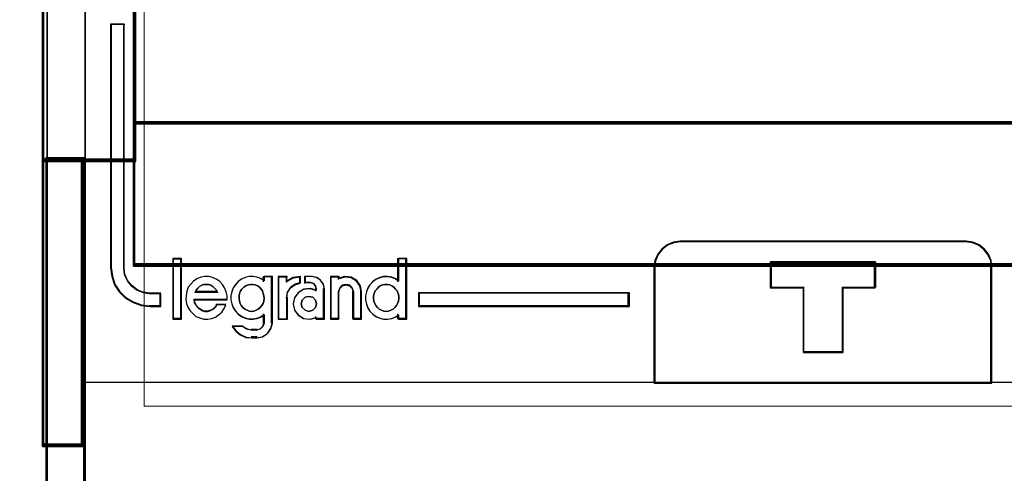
# Model space of a CAD drawing. Header units: millimetres. Extents: x -1290 to 1795, y -4192 to -1311.
# Tile 840 of 1056: x 1427.38 to 1434.99, y -2289.27 to -2285.76. Entities that reach past the tile are written whole.
import ezdxf

# ---------------------------------------------------------------- set-up
doc = ezdxf.new("R2010")
doc.units = ezdxf.units.MM
doc.layers.add('30', color=7, linetype='Continuous')
doc.layers.add('45', color=7, linetype='Continuous')
doc.layers.add('Aparatura', color=7, linetype='Continuous', lineweight=13)

# ---------------------------------------------------------------- blocks, each defined once
blk = doc.blocks.new('*U290')
at = {"layer": '45', "color": 7}
for points in [[(495.416148, -383.552872), (423.39533, -383.552872), (423.39533, -465.581435), (495.416148, -465.581435), (495.416148, -383.552872)], [(426.338609, -443.856058), (426.338609, -443.364781), (425.922837, -443.364781), (425.660843, -443.320621), (425.421632, -443.226782), (425.205203, -443.061183), (425.045728, -442.867985), (424.937514, -442.619586), (424.909036, -442.360148), (424.909036, -432.943095), (424.390745, -432.943095), (424.390745, -442.360148), (424.442005, -442.702386), (424.544524, -443.011504), (424.72678, -443.287502), (424.971687, -443.53038), (425.267853, -443.701499), (425.592497, -443.817418), (425.922837, -443.856058), (426.338609, -443.856058)], [(445.382196, -446.818609), (458.424646, -446.818609), (458.424646, -442.329114), (458.396729, -442.079698), (458.290648, -441.830281), (458.134317, -441.636291), (457.927737, -441.470013), (457.687658, -441.375789), (457.425246, -441.336991), (446.387179, -441.336991), (446.124767, -441.375789), (445.884688, -441.470013), (445.678108, -441.636291), (445.521777, -441.830281), (445.415696, -442.079698), (445.382196, -442.329114), (445.382196, -446.818609)], [(445.40368, -446.797063), (458.404952, -446.797063), (458.404952, -442.342861), (458.377124, -442.095405), (458.271378, -441.847949), (458.11554, -441.655484), (457.909613, -441.490513), (457.670291, -441.39703), (457.408707, -441.358537), (446.40549, -441.358537), (446.143906, -441.39703), (445.904585, -441.490513), (445.698657, -441.655484), (445.54282, -441.847949), (445.437074, -442.095405), (445.40368, -442.342861), (445.40368, -446.797063)], [(427.119186, -444.32827), (427.119186, -442.024662), (426.816623, -442.024662), (426.816623, -444.32827), (427.119186, -444.32827)], [(452.668701, -443.125625), (452.668701, -445.637179), (451.143768, -445.637179), (451.143768, -443.125625), (449.877679, -443.125625), (449.877679, -442.1288), (453.929163, -442.1288), (453.929163, -443.125625), (452.668701, -443.125625)], [(451.143768, -443.125625), (451.143768, -445.637179), (452.668701, -445.637179), (452.668701, -443.125625), (453.929163, -443.125625), (453.929163, -442.1288), (449.877679, -442.1288), (449.877679, -443.125625), (451.143768, -443.125625)], [(451.151824, -443.134928), (451.151824, -445.615634), (452.660585, -445.615634), (452.660585, -443.134928), (453.907679, -443.134928), (453.907679, -442.150346), (449.899163, -442.150346), (449.899163, -443.134928), (451.151824, -443.134928)], [(444.429748, -443.322798), (436.289183, -443.322798), (436.289183, -443.856058), (444.429748, -443.856058), (444.429748, -443.322798)]]:
    blk.add_lwpolyline(points, close=True, dxfattribs=at)
at = {"layer": '45', "color": 139}
for points in [[(495.416148, -383.552872), (423.39533, -383.552872), (423.39533, -465.581435), (495.416148, -465.581435), (495.416148, -383.552872)], [(429.838451, -444.042788), (429.93159, -444.031301), (430.018908, -444.002583), (430.094584, -443.956635), (430.170259, -443.893455), (430.240114, -443.818789), (430.280862, -443.744122), (430.315789, -443.646482), (430.327432, -443.548841), (430.315789, -443.439713), (430.292505, -443.35356), (430.257577, -443.255919), (430.205186, -443.181253), (430.141153, -443.106586), (430.065478, -443.054894), (429.978159, -443.020433), (429.879199, -443.003202), (429.791881, -443.003202), (429.704563, -443.020433), (429.617245, -443.054894), (429.541569, -443.106586), (429.465893, -443.181253), (429.413502, -443.255919), (429.378575, -443.35356), (429.35529, -443.439713), (429.35529, -443.548841), (429.366933, -443.646482), (429.40186, -443.744122), (429.442609, -443.818789), (429.500821, -443.893455), (429.576496, -443.956635), (429.663814, -444.002583), (429.751132, -444.031301), (429.838451, -444.042788)], [(435.04292, -444.042788), (435.130398, -444.031301), (435.217877, -444.002583), (435.305356, -443.956635), (435.369507, -443.893455), (435.433659, -443.818789), (435.474482, -443.744122), (435.509474, -443.646482), (435.521138, -443.548841), (435.521138, -443.439713), (435.49781, -443.35356), (435.456986, -443.255919), (435.398667, -443.181253), (435.334516, -443.106586), (435.258701, -443.054894), (435.171222, -443.020433), (435.083743, -443.003202), (434.9846, -443.003202), (434.897121, -443.020433), (434.809643, -443.054894), (434.733827, -443.106586), (434.669676, -443.181253), (434.617189, -443.255919), (434.570534, -443.35356), (434.547206, -443.439713), (434.547206, -443.548841), (434.55887, -443.646482), (434.593861, -443.744122), (434.634685, -443.818789), (434.704668, -443.893455), (434.768819, -443.956635), (434.856298, -444.002583), (434.943777, -444.031301), (435.04292, -444.042788)], [(432.348698, -443.750735), (432.300469, -443.607688), (432.197983, -443.494443), (432.053296, -443.464642), (431.908609, -443.494443), (431.794066, -443.607688), (431.757894, -443.750735), (431.794066, -443.899742), (431.908609, -444.001066), (432.053296, -444.042788), (432.197983, -444.001066), (432.300469, -443.899742), (432.348698, -443.750735)]]:
    blk.add_lwpolyline(points, close=True, dxfattribs=at)
at = {"layer": '45', "color": 59}
for points in [[(495.394664, -383.574418), (423.416813, -383.574418), (423.416813, -465.55989), (495.394664, -465.55989), (495.394664, -383.574418)], [(445.382196, -446.818609), (458.424646, -446.818609), (458.424646, -442.329114), (458.396729, -442.079698), (458.290648, -441.830281), (458.134317, -441.636291), (457.927737, -441.470013), (457.687658, -441.375789), (457.425246, -441.336991), (446.387179, -441.336991), (446.124767, -441.375789), (445.884688, -441.470013), (445.678108, -441.636291), (445.521777, -441.830281), (445.415696, -442.079698), (445.382196, -442.329114), (445.382196, -446.818609)], [(427.13888, -444.349816), (427.13888, -442.003116), (426.795139, -442.003116), (426.795139, -444.349816), (427.13888, -444.349816)], [(434.321549, -443.145662), (434.270034, -443.291281), (434.235691, -443.448101), (434.235691, -443.604921), (434.270034, -443.761741), (434.321549, -443.91296), (434.407407, -444.036176), (434.516161, -444.153791), (434.642086, -444.243403), (434.785183, -444.310611), (434.934004, -444.338615), (435.082825, -444.338615), (435.243093, -444.321813), (435.380466, -444.265805), (435.512115, -444.181795), (435.512115, -444.349816), (435.832652, -444.349816), (435.832652, -442.003116), (435.512115, -442.003116), (435.512115, -442.871227), (435.380466, -442.787216), (435.243093, -442.73681), (435.082825, -442.708806), (434.934004, -442.714407), (434.785183, -442.748011), (434.642086, -442.809619), (434.516161, -442.904832), (434.407407, -443.022447), (434.321549, -443.145662)], [(452.668701, -443.125625), (452.668701, -445.637179), (451.143768, -445.637179), (451.143768, -443.125625), (449.877679, -443.125625), (449.877679, -442.1288), (453.929163, -442.1288), (453.929163, -443.125625), (452.668701, -443.125625)], [(451.143768, -443.125625), (451.143768, -445.637179), (452.668701, -445.637179), (452.668701, -443.125625), (453.929163, -443.125625), (453.929163, -442.1288), (449.877679, -442.1288), (449.877679, -443.125625), (451.143768, -443.125625)], [(451.151824, -443.134928), (451.151824, -445.615634), (452.660585, -445.615634), (452.660585, -443.134928), (453.907679, -443.134928), (453.907679, -442.150346), (449.899163, -442.150346), (449.899163, -443.134928), (451.151824, -443.134928)], [(427.307875, -443.424228), (427.296427, -443.582255), (427.330771, -443.740282), (427.382286, -443.887022), (427.468144, -444.022474), (427.576897, -444.140994), (427.691375, -444.23694), (427.840196, -444.299022), (427.989016, -444.338529), (428.143561, -444.349816), (428.292382, -444.321597), (428.441203, -444.265159), (428.567128, -444.180501), (428.687329, -444.078912), (428.784635, -443.937817), (428.847598, -443.791077), (428.492718, -443.791077), (428.441203, -443.875734), (428.37824, -443.937817), (428.30383, -443.982967), (428.217972, -444.011186), (428.132113, -444.033762), (428.034807, -444.033762), (427.948949, -444.011186), (427.874539, -443.97168), (427.800129, -443.915241), (427.737166, -443.853159), (427.679927, -443.779789), (427.63986, -443.695132), (427.616965, -443.599187), (428.893389, -443.599187), (428.893389, -443.441159), (428.859046, -443.283132), (428.796083, -443.136393), (428.710225, -443.000941), (428.601471, -442.88242), (428.475546, -442.797763), (428.332449, -442.735681), (428.183628, -442.701818), (428.02336, -442.696174), (427.874539, -442.724393), (427.725718, -442.786475), (427.594069, -442.871133), (427.491039, -442.989653), (427.393733, -443.113817), (427.336495, -443.260557), (427.307875, -443.424228)], [(429.078119, -443.278385), (429.043775, -443.435135), (429.043775, -443.591884), (429.078119, -443.748633), (429.129634, -443.899784), (429.215492, -444.022945), (429.324245, -444.140507), (429.450171, -444.230078), (429.587544, -444.297256), (429.742088, -444.325247), (429.890909, -444.325247), (430.03973, -444.308452), (430.188551, -444.25247), (430.3202, -444.168498), (430.3202, -444.493192), (430.274409, -444.633147), (430.177103, -444.722718), (430.03973, -444.767504), (429.839394, -444.767504), (429.644783, -444.722718), (429.484514, -444.633147), (429.089567, -444.633147), (429.22694, -444.806691), (429.398656, -444.952244), (429.610439, -445.047413), (429.839394, -445.069806), (430.03973, -445.069806), (430.262961, -445.030619), (430.457573, -444.90186), (430.583498, -444.711522), (430.640737, -444.493192), (430.640737, -442.696174), (430.3202, -442.696174), (430.3202, -442.858521), (430.188551, -442.774548), (430.03973, -442.724165), (429.890909, -442.696174), (429.742088, -442.701772), (429.587544, -442.735361), (429.450171, -442.796941), (429.324245, -442.89211), (429.215492, -443.009672), (429.129634, -443.132833), (429.078119, -443.278385)], [(430.862736, -442.696174), (430.862736, -444.349816), (431.19715, -444.349816), (431.19715, -443.514529), (431.226485, -443.305707), (431.34969, -443.125105), (431.525697, -443.000941), (431.731039, -442.938858), (431.731039, -442.696174), (431.449427, -442.735681), (431.19715, -442.871133), (431.19715, -442.696174), (430.862736, -442.696174)], [(430.88422, -442.715924), (430.88422, -444.32827), (431.202086, -444.32827), (431.202086, -443.513843), (431.229969, -443.310236), (431.347077, -443.134144), (431.514375, -443.01308), (431.709556, -442.952548), (431.709556, -442.715924), (431.441879, -442.754444), (431.202086, -442.886514), (431.202086, -442.715924), (430.88422, -442.715924)], [(431.643038, -443.328283), (431.492652, -443.514529), (431.446379, -443.757214), (431.492652, -443.994255), (431.643038, -444.191789), (431.845482, -444.321597), (432.094198, -444.338529), (432.33713, -444.276446), (432.33713, -444.349816), (432.649471, -444.349816), (432.649471, -443.170256), (432.614767, -442.989653), (432.504869, -442.831626), (432.354482, -442.735681), (432.169391, -442.696174), (431.903323, -442.696174), (431.903323, -442.927571), (432.08263, -442.927571), (432.215664, -442.95579), (432.302425, -443.051735), (432.33713, -443.170256), (432.33713, -443.232338), (432.094198, -443.170256), (431.845482, -443.198475), (431.643038, -443.328283)], [(432.882212, -442.696174), (432.882212, -444.349816), (433.194553, -444.349816), (433.194553, -443.283132), (433.240826, -443.14768), (433.339156, -443.040447), (433.477974, -443.012228), (433.628361, -443.040447), (433.72669, -443.14768), (433.772963, -443.283132), (433.772963, -444.349816), (434.085304, -444.349816), (434.085304, -443.283132), (434.039032, -443.051735), (433.900213, -442.854201), (433.686202, -442.724393), (433.437486, -442.696174), (433.194553, -442.769544), (433.194553, -442.696174), (432.882212, -442.696174)], [(432.903696, -442.715924), (432.903696, -444.32827), (433.204882, -444.32827), (433.204882, -443.288224), (433.249502, -443.156155), (433.34432, -443.0516), (433.478181, -443.024086), (433.623196, -443.0516), (433.718014, -443.156155), (433.762634, -443.288224), (433.762634, -444.32827), (434.063821, -444.32827), (434.063821, -443.288224), (434.0192, -443.062606), (433.88534, -442.870005), (433.678972, -442.743439), (433.439138, -442.715924), (433.204882, -442.787462), (433.204882, -442.715924), (432.903696, -442.715924)], [(428.4836, -443.227076), (428.524584, -443.31023), (427.658071, -443.31023), (427.70491, -443.227076), (427.769313, -443.143923), (427.833716, -443.086355), (427.921538, -443.035184), (427.997651, -443.009598), (428.097182, -443.003202), (428.185005, -443.009598), (428.261117, -443.035184), (428.348939, -443.086355), (428.413342, -443.143923), (428.4836, -443.227076)], [(428.524584, -443.31023), (427.658071, -443.31023), (427.70491, -443.227076), (427.769313, -443.143923), (427.833716, -443.086355), (427.921538, -443.035184), (427.997651, -443.009598), (428.097182, -443.003202), (428.185005, -443.009598), (428.261117, -443.035184), (428.348939, -443.086355), (428.413342, -443.143923), (428.4836, -443.227076), (428.524584, -443.31023)], [(429.704563, -443.020433), (429.791881, -443.003202), (429.879199, -443.003202), (429.978159, -443.020433), (430.065478, -443.054894), (430.141153, -443.106586), (430.205186, -443.181253), (430.257577, -443.255919), (430.292505, -443.35356), (430.315789, -443.439713), (430.327432, -443.548841), (430.315789, -443.646482), (430.280862, -443.744122), (430.240114, -443.818789), (430.170259, -443.893455), (430.094584, -443.956635), (430.018908, -444.002583), (429.93159, -444.031301), (429.838451, -444.042788), (429.751132, -444.031301), (429.663814, -444.002583), (429.576496, -443.956635), (429.500821, -443.893455), (429.442609, -443.818789), (429.40186, -443.744122), (429.366933, -443.646482), (429.35529, -443.548841), (429.35529, -443.439713), (429.378575, -443.35356), (429.413502, -443.255919), (429.465893, -443.181253), (429.541569, -443.106586), (429.617245, -443.054894), (429.704563, -443.020433)], [(429.465893, -443.181253), (429.541569, -443.106586), (429.617245, -443.054894), (429.704563, -443.020433), (429.791881, -443.003202), (429.879199, -443.003202), (429.978159, -443.020433), (430.065478, -443.054894), (430.141153, -443.106586), (430.205186, -443.181253), (430.257577, -443.255919), (430.292505, -443.35356), (430.315789, -443.439713), (430.327432, -443.548841), (430.315789, -443.646482), (430.280862, -443.744122), (430.240114, -443.818789), (430.170259, -443.893455), (430.094584, -443.956635), (430.018908, -444.002583), (429.93159, -444.031301), (429.838451, -444.042788), (429.751132, -444.031301), (429.663814, -444.002583), (429.576496, -443.956635), (429.500821, -443.893455), (429.442609, -443.818789), (429.40186, -443.744122), (429.366933, -443.646482), (429.35529, -443.548841), (429.35529, -443.439713), (429.378575, -443.35356), (429.413502, -443.255919), (429.465893, -443.181253)], [(435.258701, -443.054894), (435.334516, -443.106586), (435.398667, -443.181253), (435.456986, -443.255919), (435.49781, -443.35356), (435.521138, -443.439713), (435.521138, -443.548841), (435.509474, -443.646482), (435.474482, -443.744122), (435.433659, -443.818789), (435.369507, -443.893455), (435.305356, -443.956635), (435.217877, -444.002583), (435.130398, -444.031301), (435.04292, -444.042788), (434.943777, -444.031301), (434.856298, -444.002583), (434.768819, -443.956635), (434.704668, -443.893455), (434.634685, -443.818789), (434.593861, -443.744122), (434.55887, -443.646482), (434.547206, -443.548841), (434.547206, -443.439713), (434.570534, -443.35356), (434.617189, -443.255919), (434.669676, -443.181253), (434.733827, -443.106586), (434.809643, -443.054894), (434.897121, -443.020433), (434.9846, -443.003202), (435.083743, -443.003202), (435.171222, -443.020433), (435.258701, -443.054894)], [(434.669676, -443.181253), (434.733827, -443.106586), (434.809643, -443.054894), (434.897121, -443.020433), (434.9846, -443.003202), (435.083743, -443.003202), (435.171222, -443.020433), (435.258701, -443.054894), (435.334516, -443.106586), (435.398667, -443.181253), (435.456986, -443.255919), (435.49781, -443.35356), (435.521138, -443.439713), (435.521138, -443.548841), (435.509474, -443.646482), (435.474482, -443.744122), (435.433659, -443.818789), (435.369507, -443.893455), (435.305356, -443.956635), (435.217877, -444.002583), (435.130398, -444.031301), (435.04292, -444.042788), (434.943777, -444.031301), (434.856298, -444.002583), (434.768819, -443.956635), (434.704668, -443.893455), (434.634685, -443.818789), (434.593861, -443.744122), (434.55887, -443.646482), (434.547206, -443.548841), (434.547206, -443.439713), (434.570534, -443.35356), (434.617189, -443.255919), (434.669676, -443.181253)], [(432.300469, -443.607688), (432.348698, -443.750735), (432.300469, -443.899742), (432.197983, -444.001066), (432.053296, -444.042788), (431.908609, -444.001066), (431.794066, -443.899742), (431.757894, -443.750735), (431.794066, -443.607688), (431.908609, -443.494443), (432.053296, -443.464642), (432.197983, -443.494443), (432.300469, -443.607688)], [(432.300469, -443.607688), (432.348698, -443.750735), (432.300469, -443.899742), (432.197983, -444.001066), (432.053296, -444.042788), (431.908609, -444.001066), (431.794066, -443.899742), (431.757894, -443.750735), (431.794066, -443.607688), (431.908609, -443.494443), (432.053296, -443.464642), (432.197983, -443.494443), (432.300469, -443.607688)], [(444.408264, -443.342549), (436.310667, -443.342549), (436.310667, -443.834512), (444.408264, -443.834512), (444.408264, -443.342549)]]:
    blk.add_lwpolyline(points, close=True, dxfattribs=at)
at = {"layer": '45', "color": 139}
for points in [[(424.390745, -432.943095), (424.390745, -442.365804)], [(424.390745, -432.943095), (424.942162, -432.943095)], [(424.897404, -432.943095), (424.897404, -442.365804)], [(446.42774, -441.336991), (446.154737, -441.377224), (445.904968, -441.474932), (445.690051, -441.647359), (445.527411, -441.848524), (445.417048, -442.107164), (445.382196, -442.365804)], [(446.382983, -441.336991), (457.42923, -441.336991)], [(458.424646, -442.365804), (458.395591, -442.107164), (458.285181, -441.848524), (458.122472, -441.647359), (457.907465, -441.474932), (457.65759, -441.377224), (457.384472, -441.336991)], [(426.795139, -442.003116), (426.795139, -444.349816)], [(426.795139, -442.003116), (427.13888, -442.003116)], [(427.095912, -442.003116), (427.095912, -444.349816)], [(435.47638, -442.003116), (435.47638, -442.899064)], [(435.47638, -442.003116), (435.832652, -442.003116)], [(435.787895, -442.003116), (435.787895, -444.349816)], [(449.877679, -442.1288), (453.929163, -442.1288)], [(449.877679, -442.1288), (449.877679, -443.157614)], [(453.884405, -442.1288), (453.884405, -443.157614)], [(424.390745, -442.322713), (424.442318, -442.673515), (424.545464, -442.990368), (424.728835, -443.273273), (424.97524, -443.52223), (425.273218, -443.697631), (425.599847, -443.816451), (425.932207, -443.856058)], [(424.897404, -442.322713), (424.926472, -442.592105), (425.036928, -442.850033), (425.199706, -443.050644), (425.420619, -443.222596), (425.664786, -443.320036), (425.932207, -443.36589)], [(445.382196, -446.818609), (445.382196, -442.322713)], [(458.381678, -446.818609), (458.381678, -442.322713)], [(428.893389, -443.599187), (428.893389, -443.441159), (428.859046, -443.283132), (428.796083, -443.136393), (428.710225, -443.000941), (428.601471, -442.88242), (428.475546, -442.797763), (428.332449, -442.735681), (428.183628, -442.701818), (428.02336, -442.696174), (427.874539, -442.724393), (427.725718, -442.786475), (427.594069, -442.871133), (427.491039, -442.989653), (427.393733, -443.113817), (427.336495, -443.260557), (427.307875, -443.424228), (427.296427, -443.582255), (427.330771, -443.740282), (427.382286, -443.887022), (427.468144, -444.022474), (427.576897, -444.140994), (427.691375, -444.23694), (427.840196, -444.299022), (427.989016, -444.338529), (428.143561, -444.349816), (428.292382, -444.321597), (428.441203, -444.265159), (428.567128, -444.180501), (428.687329, -444.078912), (428.784635, -443.937817), (428.847598, -443.791077)], [(430.327432, -442.859896), (430.195037, -442.775212), (430.045373, -442.724402), (429.895709, -442.696174), (429.746045, -442.701819), (429.590625, -442.735693), (429.452473, -442.797795), (429.325835, -442.89377), (429.216465, -443.012327), (429.13012, -443.136531), (429.078313, -443.283316), (429.043775, -443.441393), (429.043775, -443.59947), (429.078313, -443.757546), (429.13012, -443.909978), (429.216465, -444.034181), (429.325835, -444.152738), (429.452473, -444.243068), (429.590625, -444.310815), (429.746045, -444.339043), (429.895709, -444.339043), (430.045373, -444.322106), (430.195037, -444.26565), (430.327432, -444.180966)], [(430.284464, -442.696174), (430.284464, -442.899064)], [(430.284464, -442.696174), (430.640737, -442.696174)], [(430.595979, -442.696174), (430.595979, -444.504228)], [(430.862736, -442.696174), (430.862736, -444.349816)], [(430.862736, -442.696174), (431.22438, -442.696174)], [(431.731039, -442.696174), (431.440182, -442.74442), (431.179622, -442.909837)], [(431.179622, -442.696174), (431.179622, -442.909837)], [(431.686281, -442.696174), (431.686281, -442.97627)], [(431.886797, -442.696174), (431.886797, -442.965497)], [(432.18757, -442.696174), (431.886797, -442.696174)], [(432.649471, -443.200705), (432.612845, -443.008503), (432.496863, -442.840326), (432.33815, -442.738218), (432.142812, -442.696174)], [(432.882212, -442.696174), (432.882212, -444.349816)], [(432.882212, -442.696174), (433.227743, -442.696174)], [(434.085304, -443.31023), (434.038431, -443.06815), (433.89781, -442.861497), (433.681019, -442.725696), (433.429072, -442.696174), (433.182985, -442.772931)], [(433.182985, -442.696174), (433.182985, -442.811085)], [(435.521138, -442.859896), (435.388558, -442.775212), (435.250214, -442.724402), (435.088812, -442.696174), (434.93894, -442.701819), (434.789067, -442.735693), (434.644959, -442.797795), (434.518143, -442.89377), (434.408621, -443.012327), (434.322156, -443.136531), (434.270277, -443.283316), (434.235691, -443.441393), (434.235691, -443.59947), (434.270277, -443.757546), (434.322156, -443.909978), (434.408621, -444.034181), (434.518143, -444.152738), (434.644959, -444.243068), (434.789067, -444.310815), (434.93894, -444.339043), (435.088812, -444.339043), (435.250214, -444.322106), (435.388558, -444.26565), (435.521138, -444.180966)], [(428.524584, -443.31023), (428.4836, -443.227076), (428.413342, -443.143923), (428.348939, -443.086355), (428.261117, -443.035184), (428.185005, -443.009598), (428.097182, -443.003202), (427.997651, -443.009598), (427.921538, -443.035184), (427.833716, -443.086355), (427.769313, -443.143923), (427.70491, -443.227076), (427.658071, -443.31023)], [(427.658071, -443.267138), (428.524584, -443.267138)], [(431.731039, -442.931382), (431.518956, -442.996636), (431.33717, -443.127143), (431.20992, -443.316972), (431.179622, -443.536461)], [(432.348698, -443.220395), (432.102611, -443.157614), (431.850665, -443.186151), (431.645592, -443.317421), (431.493253, -443.505764), (431.446379, -443.751182), (431.493253, -443.990892), (431.645592, -444.190651), (431.850665, -444.321921), (432.102611, -444.339043), (432.348698, -444.276262)], [(431.886797, -442.920609), (432.103425, -442.920609)], [(432.348698, -443.200705), (432.309148, -443.063914), (432.210274, -442.953179), (432.058667, -442.920609)], [(432.30394, -443.157614), (432.30394, -443.261752)], [(432.604713, -443.157614), (432.604713, -444.349816)], [(433.784531, -443.31023), (433.736408, -443.156716), (433.634145, -443.035184), (433.477743, -443.003202), (433.333372, -443.035184), (433.231109, -443.156716), (433.182985, -443.31023)], [(433.182985, -443.267138), (433.182985, -444.349816)], [(433.739773, -443.267138), (433.739773, -444.349816)], [(434.040546, -443.267138), (434.040546, -444.349816)], [(449.877679, -443.112726), (451.173867, -443.112726)], [(451.1309, -443.112726), (451.1309, -445.637179)], [(452.638346, -443.112726), (453.929163, -443.112726)], [(452.638346, -443.112726), (452.638346, -445.637179)], [(425.887449, -443.322798), (426.338609, -443.322798)], [(426.293851, -443.322798), (426.293851, -443.856058)], [(427.607942, -443.575962), (428.893389, -443.575962)], [(427.607942, -443.575962), (427.631345, -443.679027), (427.6723, -443.769968), (427.730807, -443.848782), (427.795165, -443.915472), (427.871224, -443.976099), (427.947283, -444.018537), (428.035044, -444.042788), (428.134506, -444.042788), (428.222266, -444.018537), (428.310027, -443.988224), (428.386086, -443.939723), (428.450444, -443.873033), (428.5031, -443.782093)], [(430.862736, -444.349816), (431.22438, -444.349816), (431.22438, -443.493369)], [(436.289183, -443.322798), (444.429748, -443.322798)], [(436.289183, -443.322798), (436.289183, -443.856058)], [(444.38499, -443.856058), (444.38499, -443.322798)], [(425.887449, -443.81117), (426.338609, -443.81117)], [(428.458342, -443.762692), (428.848631, -443.762692)], [(436.289183, -443.81117), (444.429748, -443.81117)], [(426.795139, -444.306725), (427.13888, -444.306725)], [(430.284464, -444.14154), (430.284464, -444.504228)], [(432.30394, -444.234905), (432.30394, -444.349816)], [(432.30394, -444.306725), (432.649471, -444.306725)], [(432.882212, -444.306725), (433.227743, -444.306725)], [(433.739773, -444.306725), (434.085304, -444.306725)], [(435.47638, -444.14154), (435.47638, -444.349816)], [(435.47638, -444.306725), (435.832652, -444.306725)], [(429.086743, -444.597593), (429.228438, -444.785268), (429.405556, -444.942672), (429.624002, -445.04559), (429.860159, -445.069806)], [(429.086743, -444.597593), (429.516419, -444.597593)], [(429.471661, -444.597593), (429.647112, -444.714898), (429.860159, -444.773551)], [(429.817192, -444.730459), (430.055304, -444.730459)], [(430.010546, -445.069806), (430.244617, -445.02844), (430.448679, -444.892524), (430.580719, -444.691603), (430.640737, -444.461136)], [(430.010546, -444.773551), (430.165755, -444.722544), (430.275695, -444.620531), (430.327432, -444.461136)], [(430.055304, -445.026714), (429.817192, -445.026714)], [(451.1309, -445.592292), (452.683103, -445.592292)], [(423.39533, -446.775517), (495.416148, -446.775517)]]:
    blk.add_lwpolyline(points, dxfattribs=at)
at = {"layer": '45', "color": 1}
for points in [[(426.338609, -443.856058), (426.338609, -443.364781), (425.922837, -443.364781), (425.660843, -443.320621), (425.421632, -443.226782), (425.205203, -443.061183), (425.045728, -442.867985), (424.937514, -442.619586), (424.909036, -442.360148), (424.909036, -432.943095), (424.390745, -432.943095), (424.390745, -442.360148), (424.442005, -442.702386), (424.544524, -443.011504), (424.72678, -443.287502), (424.971687, -443.53038), (425.267853, -443.701499), (425.592497, -443.817418), (425.922837, -443.856058), (426.338609, -443.856058)], [(426.317125, -443.834512), (426.317125, -443.345175), (425.910524, -443.345175), (425.65431, -443.30119), (425.420376, -443.207721), (425.20872, -443.042776), (425.052764, -442.85034), (424.946937, -442.602923), (424.919087, -442.344509), (424.919087, -432.964641), (424.412229, -432.964641), (424.412229, -442.344509), (424.462358, -442.685395), (424.562615, -442.993293), (424.740851, -443.268201), (424.980356, -443.51012), (425.269989, -443.680563), (425.587472, -443.796025), (425.910524, -443.834512), (426.317125, -443.834512)], [(444.429748, -443.322798), (436.289183, -443.322798), (436.289183, -443.856058), (444.429748, -443.856058), (444.429748, -443.322798)]]:
    blk.add_lwpolyline(points, close=True, dxfattribs=at)
blk = doc.blocks.new('*U312')
at = {"layer": '30', "color": 7}
for points in [[(113.649238, -710.85377), (113.649238, -737.945854), (113.649238, -710.85377)], [(115.194714, -710.85377), (113.649238, -710.85377), (113.649238, -737.945854), (115.194714, -737.945854), (117.245982, -737.945854), (117.245982, -736.486626), (117.245982, -734.972333), (117.245982, -713.909889), (117.245982, -712.395596), (117.245982, -710.85377), (115.194714, -710.85377)], [(115.200756, -710.896861), (113.692205, -710.896861), (113.692205, -737.902763), (115.200756, -737.902763), (117.203014, -737.902763), (117.203014, -736.448177), (117.203014, -734.9387), (117.203014, -713.943259), (117.203014, -712.433783), (117.203014, -710.896861), (115.200756, -710.896861)], [(548.842747, -712.390705), (117.158256, -712.390705), (117.158256, -713.905613), (117.158256, -734.976603), (117.158256, -736.491511), (548.842747, -736.491511), (548.842747, -734.976603), (548.842747, -713.905613), (548.842747, -712.390705)], [(117.158256, -713.898914), (117.158256, -734.981507), (117.158256, -713.898914)], [(117.158256, -736.491511), (117.158256, -734.893529), (117.158256, -736.491511)], [(117.158256, -736.403532), (548.842747, -736.403532), (117.158256, -736.403532)], [(117.158256, -739.48279), (117.158256, -736.403532), (117.158256, -739.48279)], [(548.842747, -736.403532), (117.158256, -736.403532), (117.158256, -737.881379), (117.158256, -739.442877), (117.158256, -741.980311), (548.842747, -741.980311), (548.842747, -739.442877), (548.842747, -737.881379), (548.842747, -736.403532)], [(548.79978, -736.446624), (117.201224, -736.446624), (117.201224, -737.901632), (117.201224, -739.438998), (117.201224, -741.937219), (548.79978, -741.937219), (548.79978, -739.438998), (548.79978, -737.901632), (548.79978, -736.446624)], [(113.649238, -737.857876), (113.649238, -748.950387), (113.649238, -737.857876)], [(117.245982, -737.857876), (113.649238, -737.857876), (117.245982, -737.857876)], [(113.649238, -737.857876), (113.649238, -748.950387), (113.649238, -737.857876)], [(115.244409, -737.857876), (113.649238, -737.857876), (113.649238, -748.950387), (115.244409, -748.950387), (115.244409, -737.857876)], [(115.201441, -737.900967), (113.692205, -737.900967), (113.692205, -748.907295), (115.201441, -748.907295), (115.201441, -737.900967)], [(115.156683, -737.857876), (115.156683, -748.950387), (115.156683, -737.857876)], [(117.158256, -739.394811), (117.158256, -741.980311), (117.158256, -739.394811)], [(117.158256, -741.892332), (548.842747, -741.892332), (117.158256, -741.892332)]]:
    blk.add_lwpolyline(points, close=True, dxfattribs=at)
at = {"layer": '30', "color": 59}
blk.add_lwpolyline([(113.649238, -748.862408), (115.244409, -748.862408), (113.649238, -748.862408)], close=True, dxfattribs=at)

msp = doc.modelspace()

# ---------------------------------------------------------------- linework, layer by layer
at = {"layer": 'Aparatura', "color": 7, "lineweight": 13}
for points in [[(1427.3824, -2330.7761), (1427.3824, -2326.7868), (1427.4936, -2326.7868), (1427.591, -2326.7868), (1427.591, -2326.1891), (1427.591, -2320.8932), (1427.591, -2318.9889), (1427.591, -2316.7927), (1427.591, -2311.3995), (1427.591, -2309.2033), (1427.591, -2307.5075), (1427.591, -2307.3129), (1427.591, -2290.9248), (1427.591, -2290.7302), (1427.591, -2286.8382), (1427.591, -2281.445), (1427.591, -2279.2488), (1427.591, -2277.5391), (1427.591, -2277.3445), (1427.591, -2260.9842)], [(1427.3824, -2330.7761), (1427.3824, -2326.7868), (1427.4936, -2326.7868), (1427.591, -2326.7868), (1427.591, -2326.1891), (1427.591, -2320.8932), (1427.591, -2318.9889), (1427.591, -2316.7927), (1427.591, -2311.3995), (1427.591, -2309.2033), (1427.591, -2307.5075), (1427.591, -2307.3129), (1427.591, -2290.9248), (1427.591, -2290.7302), (1427.591, -2286.8382), (1427.591, -2281.445), (1427.591, -2279.2488), (1427.591, -2277.5391), (1427.591, -2277.3445), (1427.591, -2260.9842)], [(1427.3891, -2330.7833), (1427.3891, -2326.7936), (1427.5006, -2326.7936), (1427.5981, -2326.7936), (1427.5981, -2326.1959), (1427.5981, -2320.8996), (1427.5981, -2318.9951), (1427.5981, -2316.7988), (1427.5981, -2311.4051), (1427.5981, -2309.2088), (1427.5981, -2307.5128), (1427.5981, -2307.3182), (1427.5981, -2290.9288), (1427.5981, -2290.7342), (1427.5981, -2286.8419), (1427.5981, -2281.4483), (1427.5981, -2279.2519), (1427.5981, -2277.5421), (1427.5981, -2277.3475), (1427.5981, -2260.9859)], [(1427.3891, -2330.7833), (1427.3891, -2326.7936), (1427.5006, -2326.7936), (1427.5981, -2326.7936), (1427.5981, -2326.1959), (1427.5981, -2320.8996), (1427.5981, -2318.9951), (1427.5981, -2316.7988), (1427.5981, -2311.4051), (1427.5981, -2309.2088), (1427.5981, -2307.5128), (1427.5981, -2307.3182), (1427.5981, -2290.9288), (1427.5981, -2290.7342), (1427.5981, -2286.8419), (1427.5981, -2281.4483), (1427.5981, -2279.2519), (1427.5981, -2277.5421), (1427.5981, -2277.3475), (1427.5981, -2260.9859)], [(1428.3433, -2288.7503), (1428.3433, -2279.7538), (1514.6895, -2279.7538), (1514.6895, -2288.7503)], [(1428.3433, -2288.7499), (1514.6895, -2288.7499)]]:
    msp.add_lwpolyline(points, dxfattribs=at)
for points in [[(1428.3433, -2279.7538), (1514.6895, -2279.7538), (1514.6895, -2288.7503), (1428.3433, -2288.7503), (1428.3433, -2279.7538)], [(1427.5834, -2286.8306), (1427.5834, -2289.0419), (1427.5834, -2286.8306)], [(1427.5834, -2286.8306), (1427.5834, -2289.0419), (1427.5834, -2286.8306)], [(1427.5834, -2286.8306), (1427.5834, -2289.0419), (1427.5834, -2286.8306)], [(1427.5834, -2286.8306), (1427.5834, -2290.7376), (1427.5834, -2286.8306)], [(1427.5834, -2286.8306), (1427.5834, -2290.7249), (1427.5834, -2290.9197), (1427.5834, -2307.3177), (1427.5834, -2307.5125), (1427.5834, -2309.2093), (1427.5834, -2311.4068), (1427.8903, -2311.4068), (1427.8903, -2309.2093), (1427.8903, -2307.5125), (1427.8903, -2307.3177), (1427.8903, -2290.9197), (1427.8903, -2290.7249), (1427.8903, -2286.8306), (1427.5834, -2286.8306)], [(1427.5906, -2286.8381), (1427.5906, -2290.7302), (1427.5906, -2290.9248), (1427.5906, -2307.313), (1427.5906, -2307.5076), (1427.5906, -2309.2034), (1427.5906, -2311.3996), (1427.8831, -2311.3996), (1427.8831, -2309.2034), (1427.8831, -2307.5076), (1427.8831, -2307.313), (1427.8831, -2290.9248), (1427.8831, -2290.7302), (1427.8831, -2286.8381), (1427.5906, -2286.8381)], [(1427.8753, -2286.8306), (1427.8753, -2290.7376), (1427.8753, -2286.8306)], [(1427.8753, -2286.8306), (1427.8753, -2289.0419), (1427.8753, -2286.8306)], [(1427.8753, -2286.8306), (1427.8753, -2290.7376), (1427.8753, -2286.8306)], [(1427.8753, -2286.8306), (1427.8753, -2289.0419), (1427.8753, -2286.8306)]]:
    msp.add_lwpolyline(points, close=True, dxfattribs=at)

# ---------------------------------------------------------------- block references
at = {"layer": 'Aparatura', "color": 7, "lineweight": 13, "xscale": 0.2, "yscale": 0.2, "zscale": 0.2}
for name, p in [('*U290', (1343.2054, -2199.2099)), ('*U312', (1404.8289, -2139.2723))]:
    msp.add_blockref(name, p, dxfattribs=at)

doc.saveas('drawing.dxf')
